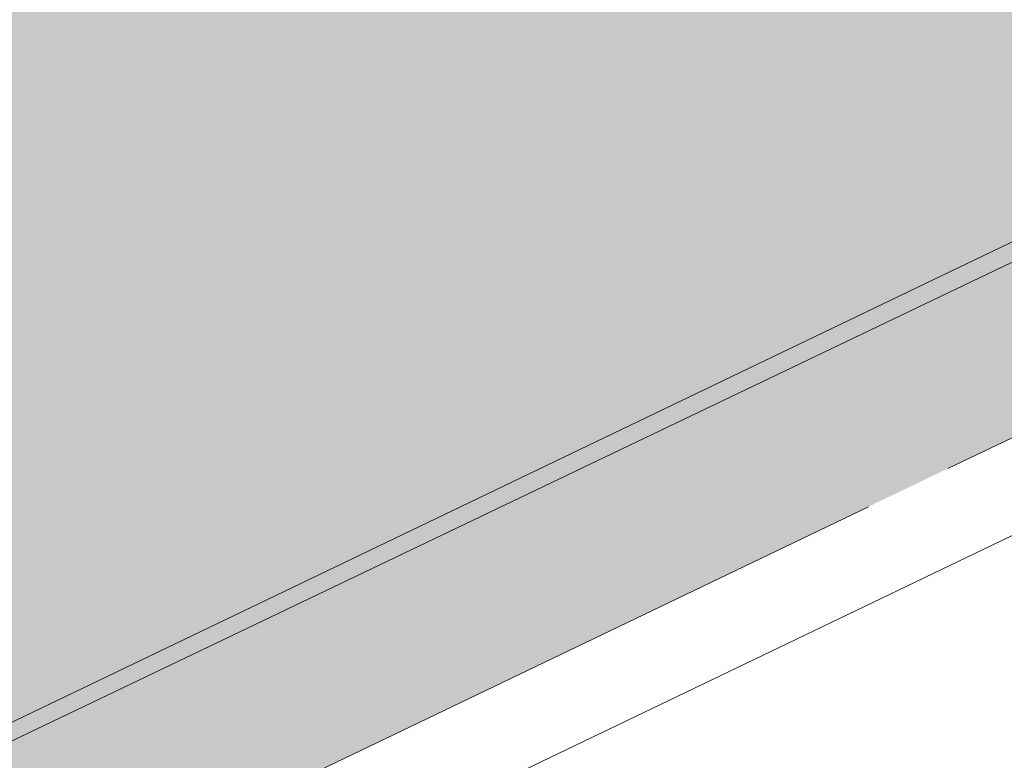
# Model space of a CAD drawing. Header units: metres. Extents: x 163628 to 167676, y 402708 to 405373.
# Tile 746 of 1056: x 166415.1 to 166417.33, y 404382.11 to 404383.79. Entities that reach past the tile are written whole.
import ezdxf

# ---------------------------------------------------------------- set-up
doc = ezdxf.new("R2010")
doc.units = ezdxf.units.M
doc.linetypes.add('X-CA190022.004-UO-DWM_Snelfietsroute$0$VH-OPSLUITBAND_150X250', pattern=[24, 16, -2, 4, -2])
doc.layers.add('X-CA190022.004-UO-ARC_Arcering$0$N-WE-VH-VERHARDING-FIETSSTRAAT_GRIJS-A', color=251, linetype='Continuous', lineweight=0, transparency=0.5)
doc.layers.add('X-CA190022.004-UO-ARC_Arcering$0$N-WE-VH-VERHARDING-FIETSSTRAAT_ROOD-A', color=13, linetype='Continuous', lineweight=0, transparency=0.5)
for name, color, linetype, lineweight in [('X-CA190022.004-UO-BGT_Ondergrond$0$GE_314_WGDRijbaanLokaleweg_Vlak_GEM', 253, 'Continuous', 9), ('X-CA190022.004-UO-BGT_Ondergrond$0$GE_479_BTDGroenvoorziening_grasenkruida_GEM', 253, 'Continuous', 9), ('X-CA190022.004-UO-DWM_Snelfietsroute$0$N-WE-VH-KANTOPSLUITING_ACHTERKANTBAND-G', 7, 'Continuous', 18), ('X-CA190022.004-UO-DWM_Snelfietsroute$0$N-WE-VH-KANTOPSLUITING_OPSLUITBAND_200X250-G', 7, 'X-CA190022.004-UO-DWM_Snelfietsroute$0$VH-OPSLUITBAND_150X250', 18), ('X-CA190022.004-UO-DWM_Snelfietsroute$0$N-WE-VH-VERHARDING-G', 7, 'Continuous', 18)]:
    doc.layers.add(name, color=color, linetype=linetype, lineweight=lineweight)

msp = doc.modelspace()

# ---------------------------------------------------------------- hatches: boundary and pattern name
at = {"layer": 'X-CA190022.004-UO-ARC_Arcering$0$N-WE-VH-VERHARDING-FIETSSTRAAT_GRIJS-A'}
h = msp.add_hatch(color=256, dxfattribs=at)
h.dxf.hatch_style = 1
h.paths.add_polyline_path([(166443.5927, 404395.8895), (166439.0855, 404393.725), (166434.5782, 404391.5606), (166430.071, 404389.3961), (166425.5638, 404387.2317), (166421.0565, 404385.0672), (166416.5493, 404382.9028), (166412.0421, 404380.7383), (166407.5348, 404378.5739), (166407.3914, 404378.5049), (166407.5645, 404378.1444), (166407.708, 404378.2133), (166412.2152, 404380.3777), (166416.7225, 404382.5422), (166421.2297, 404384.7066), (166425.7369, 404386.8711), (166430.2442, 404389.0355), (166434.7514, 404391.2), (166439.2586, 404393.3644), (166443.7659, 404395.5289), (166448.2731, 404397.6933), (166451.8391, 404399.4058), (166451.6659, 404399.7663), (166448.0999, 404398.0539)])
at = {"layer": 'X-CA190022.004-UO-ARC_Arcering$0$N-WE-VH-VERHARDING-FIETSSTRAAT_ROOD-A'}
h = msp.add_hatch(color=256, dxfattribs=at)
h.dxf.hatch_style = 1
h.paths.add_polyline_path([(166443.5927, 404395.8895), (166448.0999, 404398.0539), (166451.6659, 404399.7663), (166449.9344, 404403.3721), (166446.1606, 404401.5599), (166441.6534, 404399.3955), (166437.1461, 404397.231), (166432.6389, 404395.0666), (166428.1317, 404392.9021), (166423.6244, 404390.7377), (166419.1172, 404388.5732), (166414.61, 404386.4088), (166410.1027, 404384.2443), (166405.6598, 404382.1107), (166407.3914, 404378.5049), (166407.5348, 404378.5739), (166412.0421, 404380.7383), (166416.5493, 404382.9028), (166421.0565, 404385.0672), (166425.5638, 404387.2317), (166430.071, 404389.3961), (166434.5782, 404391.5606), (166439.0855, 404393.725)])

# ---------------------------------------------------------------- linework, layer by layer
at = {"layer": 'X-CA190022.004-UO-BGT_Ondergrond$0$GE_314_WGDRijbaanLokaleweg_Vlak_GEM', "flags": 128}
msp.add_lwpolyline([(166465.641, 404410.42), (166466.14, 404410.515), (166466.771, 404410.661), (166466.842, 404410.355), (166467.558, 404407.305), (166467.621, 404406.997), (166466.73, 404406.772), (166465.862, 404406.47), (166465.189, 404406.175), (166446.798, 404397.341), (166407.485, 404378.518), (166405.64, 404382.803), (166444.922, 404401.638), (166447.283, 404402.784), (166451.105, 404404.64)], dxfattribs=at)
at = {"layer": 'X-CA190022.004-UO-BGT_Ondergrond$0$GE_479_BTDGroenvoorziening_grasenkruida_GEM', "flags": 128}
msp.add_lwpolyline([(166407.485, 404378.518), (166446.798, 404397.341), (166465.189, 404406.175)], dxfattribs=at)
at = {"layer": 'X-CA190022.004-UO-DWM_Snelfietsroute$0$N-WE-VH-KANTOPSLUITING_ACHTERKANTBAND-G', "ltscale": 0.2, "flags": 128}
msp.add_lwpolyline([(166459.1772, 404402.7078), (166270.4232, 404312.0649)], dxfattribs=at)
at = {"layer": 'X-CA190022.004-UO-DWM_Snelfietsroute$0$N-WE-VH-KANTOPSLUITING_OPSLUITBAND_200X250-G', "ltscale": 0.1, "flags": 128}
msp.add_lwpolyline([(166515.1916, 404426.924), (166514.4973, 404426.3888), (166513.5852, 404425.7487), (166513.491, 404425.6864), (166512.6334, 404425.1492), (166511.6585, 404424.6014), (166510.8893, 404424.213), (166478.7814, 404408.7687), (166478.1585, 404408.4818), (166477.1143, 404408.0564), (166476.7091, 404407.9091), (166476.0375, 404407.6859), (166474.9526, 404407.3789), (166474.5562, 404407.2827), (166465.8372, 404405.2588), (166465.211, 404405.1069), (166464.3105, 404404.8654), (166463.4182, 404404.5984), (166462.5316, 404404.3054), (166462.4016, 404404.26), (166461.6586, 404403.9888), (166460.792, 404403.6463), (166459.936, 404403.2793), (166459.0919, 404402.8887), (166270.3353, 404312.2446), (166269.8575, 404312.0062), (166269.0849, 404311.5811), (166268.3361, 404311.1189), (166267.6114, 404310.6199), (166266.9119, 404310.0849), (166266.342, 404309.6058), (166266.2443, 404309.5194), (166265.5992, 404308.9148), (166264.988, 404308.2818), (166264.4092, 404307.619), (166263.8643, 404306.9281), (166263.3526, 404306.208), (166263.2099, 404305.9928), (166262.7667, 404305.3393), (166262.1, 404304.4413), (166261.3883, 404303.5766), (166260.6343, 404302.7486), (166260.5068, 404302.6219)], dxfattribs=at)
at = {"layer": 'X-CA190022.004-UO-DWM_Snelfietsroute$0$N-WE-VH-VERHARDING-G', "flags": 128}
msp.add_lwpolyline([(166458.9211, 404403.2504), (166270.1594, 404312.6038)], dxfattribs=at)

doc.saveas('drawing.dxf')
